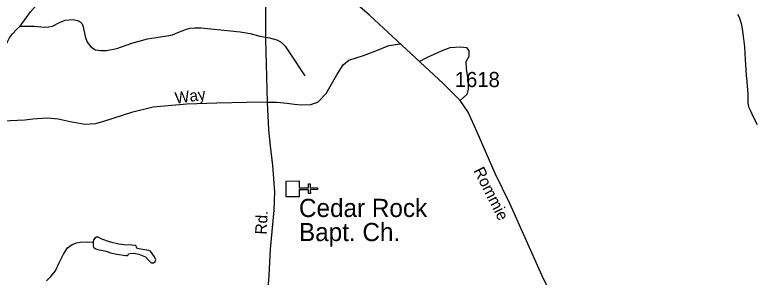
# Model space of a CAD drawing. Extents: x 2126262 to 2293712, y 749403 to 919119.
# Drawn here: x 2257080 to 2263203, y 846714 to 848879 of the extents above; entities that cross this region are included whole.
import ezdxf

# ---------------------------------------------------------------- set-up
doc = ezdxf.new("R2010")
doc.units = 0
for name, color, linetype in [('Exist Cultural Church CELL', 7, 'Continuous'), ('Exist Cultural Church Label', 7, 'Continuous'), ('Exist Hydrographic Creek Single Shore', 7, 'Continuous'), ('Exist Hydrographic Misc Water Feature', 7, 'Continuous'), ('Exist Road Non-System Type 51', 7, 'Continuous'), ('Exist Road Non-System Type 51 Label', 7, 'Continuous'), ('Exist Road Secondary Type 51 Attributed', 7, 'Continuous'), ('Exist Road Secondary Type 51 Label', 7, 'Continuous'), ('Exist Road Secondary Type 51 Number Label', 7, 'Continuous')]:
    doc.layers.add(name, color=color, linetype=linetype)

msp = doc.modelspace()

# ---------------------------------------------------------------- linework, layer by layer
at = {"layer": 'Exist Cultural Church CELL'}
msp.add_lwpolyline([(2259428, 847508), (2259428.6, 847451), (2259504.7, 847451.7), (2259504.5, 847483.7), (2259520.5, 847483.8), (2259520.7, 847451.8), (2259580.9, 847452.3), (2259581, 847436.2), (2259520.8, 847435.8), (2259521.1, 847403.8), (2259505.1, 847403.6), (2259504.9, 847435.6), (2259428.7, 847435), (2259429.1, 847377.4), (2259322.6, 847376.5), (2259321.6, 847507.1)], close=True, dxfattribs=at)
at = {"layer": 'Exist Hydrographic Creek Single Shore'}
msp.add_lwpolyline([(2263048, 848885), (2263061.9, 848859.1), (2263070.3, 848835.3), (2263078.5, 848807.3), (2263086.8, 848763.5), (2263099.9, 848681.2), (2263106, 848615.5), (2263110.8, 848561.3), (2263113, 848509.7), (2263115.5, 848469.3), (2263120.4, 848377.4), (2263125.7, 848330.7), (2263129.5, 848289.6), (2263132.1, 848260.1), (2263133.7, 848225.6), (2263134.2, 848187.8), (2263134.5, 848155.7), (2263136.5, 848137.6), (2263140.7, 848119.5), (2263155.1, 848085.7), (2263167.4, 848061.5), (2263183.7, 848027.7), (2263210.2, 847974.7)], dxfattribs=at)
at = {"layer": 'Exist Hydrographic Misc Water Feature'}
for points in [[(2257123.6, 848786.9), (2257209.9, 848903.5), (2257255.5, 848955.7), (2257288, 848996.9), (2257305.4, 849023), (2257329.3, 849070.8), (2257346.6, 849104.5), (2257377, 849162.5), (2257396.6, 849190.7), (2257434.6, 849232), (2257506.2, 849316.7), (2257578.9, 849392.7), (2257646.9, 849448.7), (2257681.6, 849486.7), (2257701.2, 849533.4), (2257715.3, 849589.9), (2257738.1, 849713.7), (2257740.3, 849806.7)], [(2256657.2, 848309.4), (2256697.4, 848342.2), (2256736.5, 848381.3), (2256769, 848416.1), (2256814.6, 848469.3), (2256832, 848480.1), (2256870, 848493.2), (2256911.2, 848512.7), (2256943.8, 848538.8), (2256968.8, 848568.1), (2256992.7, 848605.1), (2257021.5, 848662), (2257036.7, 848690.2), (2257061.7, 848721.7), (2257093.2, 848758.6), (2257123.6, 848786.9)], [(2257123.6, 848786.9), (2257241.9, 848784.7), (2257322.2, 848778.2), (2257361.3, 848779.3), (2257390.6, 848785.8), (2257449.2, 848816.2), (2257494.8, 848834.7), (2257562.1, 848840.1), (2257598, 848833.6), (2257618.6, 848822.7), (2257635.9, 848804.3), (2257645.7, 848779.3), (2257662, 848701.1), (2257677.6, 848653.5), (2257706.9, 848616.6), (2257747.1, 848591.6), (2257791.6, 848584), (2257837.2, 848585.1), (2257921.9, 848602.4), (2258047.8, 848644.8), (2258177, 848681.7), (2258247.5, 848692.6), (2258336, 848705.6), (2258381.6, 848715.4), (2258427.2, 848733.9), (2258498.9, 848761), (2258529.2, 848769.7), (2258568.3, 848771.9), (2258617.2, 848770.8), (2258755, 848757.8), (2258940, 848739.3), (2259023.6, 848725.2), (2259105, 848703.5), (2259184.3, 848688.3), (2259242.9, 848672), (2259280.9, 848653.5), (2259312.4, 848622), (2259350.4, 848562.3), (2259474.1, 848376.7)], [(2257342.4, 846683.3), (2257377.2, 846719.1), (2257415.2, 846766.9), (2257445.5, 846832.1), (2257482.5, 846904.9), (2257516.1, 846954.8), (2257554.1, 846983.1), (2257588.8, 846998.3), (2257619.2, 847002.6), (2257680, 847005.9), (2257727.8, 847003.7)]]:
    msp.add_lwpolyline(points, dxfattribs=at)
msp.add_lwpolyline([(2257727.8, 847003.7), (2257727.1, 846971.1), (2257730.4, 846960.3), (2257743.4, 846949.4), (2257764, 846942.9), (2257795.5, 846937.5), (2257835.7, 846928.8), (2257871.5, 846914.7), (2257922.5, 846902.7), (2257996.4, 846892.9), (2258011.5, 846892.9), (2258017, 846896.2), (2258020.2, 846906), (2258031.1, 846909.2), (2258062.6, 846912.5), (2258103.8, 846904.9), (2258159.2, 846882.1), (2258182, 846858.2), (2258205.9, 846833.2), (2258225.4, 846832.1), (2258240.6, 846843), (2258246, 846858.2), (2258234.1, 846882.1), (2258201.5, 846928.8), (2258186.3, 846934.2), (2258119, 846945.1), (2258093, 846951.6), (2258085.4, 846960.3), (2258083.2, 846971.1), (2258075.6, 846975.5), (2258047.4, 846978.7), (2257984.4, 846980.9), (2257938.8, 846987.4), (2257870.4, 847002.6), (2257799.9, 847028.7), (2257769.5, 847042.8), (2257754.3, 847042.8), (2257742.3, 847036.3), (2257730.4, 847021.1)], close=True, dxfattribs=at)
at = {"layer": 'Exist Road Non-System Type 51'}
for points in [[(2259165.7, 848157.6), (2259246.1, 848158.2), (2259327, 848151.2), (2259389.8, 848141.4), (2259448.4, 848135.8), (2259523.7, 848140), (2259583.7, 848159.6), (2259652.1, 848229.4), (2259739.3, 848384.9), (2259790.9, 848465.9), (2259839.8, 848505), (2259961.1, 848542.7), (2260061.5, 848583.1), (2260170.3, 848625), (2260263.2, 848641.4)], [(2260420.1, 848494.1), (2260483.5, 848528), (2260603.4, 848581), (2260674.6, 848610.4), (2260762.5, 848616), (2260809.9, 848610.4), (2260829.4, 848581), (2260829.4, 848536.4), (2260805.7, 848490.3), (2260808.5, 848437.2), (2260823.8, 848324.1), (2260825.2, 848265.5), (2260812.7, 848222.2), (2260757.5, 848171.8)], [(2259165.7, 848157.6), (2258997.1, 848154.5), (2258748.7, 848150.3), (2258501.8, 848143.3), (2258222.1, 848116.1), (2258043.6, 848072.8), (2257813.4, 847998.8), (2257747.8, 847979.3), (2257657.1, 847975.1), (2257537.9, 847995.3), (2257438.8, 848019.1), (2257348.1, 848026.1), (2257228.2, 848017.7), (2257162.6, 848009.3), (2256979.8, 848000.9)]]:
    msp.add_lwpolyline(points, dxfattribs=at)
at = {"layer": 'Exist Road Secondary Type 51 Attributed'}
for points in [[(2259153.8, 849623.9), (2259149.6, 849387.9), (2259149.6, 848680.4), (2259165.7, 848157.6), (2259175.5, 847929.5), (2259189.4, 847798.3), (2259209, 847636.3), (2259225.7, 847417), (2259220.1, 847266.2), (2259189.4, 846945.1), (2259178.2, 846728.4), (2259162.2, 846515.5)], [(2261716.5, 846161.2), (2261434, 846730.2), (2261168.3, 847322.9), (2261048.3, 847570), (2260899.7, 847910), (2260824.5, 848075.5), (2260757.5, 848171.8), (2260618.2, 848312.5), (2260010, 848878), (2259715.3, 849133.5), (2259221.5, 849583.1), (2259153.8, 849623.9)]]:
    msp.add_lwpolyline(points, dxfattribs=at)

# ---------------------------------------------------------------- texts
at = {"layer": 'Exist Cultural Church Label'}
for s, p in [('Cedar Rock', (2259427.1, 847210.5)), ('Bapt. Ch.', (2259427.1, 847011.3))]:
    msp.add_text(s, height=150, dxfattribs=at).set_placement(p)
at = {"layer": 'Exist Road Non-System Type 51 Label'}
msp.add_text('Way', height=95, rotation=7.78604, dxfattribs=at).set_placement((2258409.4, 848145.1))
at = {"layer": 'Exist Road Secondary Type 51 Label'}
for s, rotation, p in [('Rommie', 296.82568, (2260866.1, 847593.8)), ('Rd.', 86.53778, (2259158.7, 847063.3))]:
    msp.add_text(s, height=95, rotation=rotation, dxfattribs=at).set_placement(p)
at = {"layer": 'Exist Road Secondary Type 51 Number Label'}
msp.add_text('1618', height=125, dxfattribs=at).set_placement((2260714.1, 848282.9))

doc.saveas('drawing.dxf')
